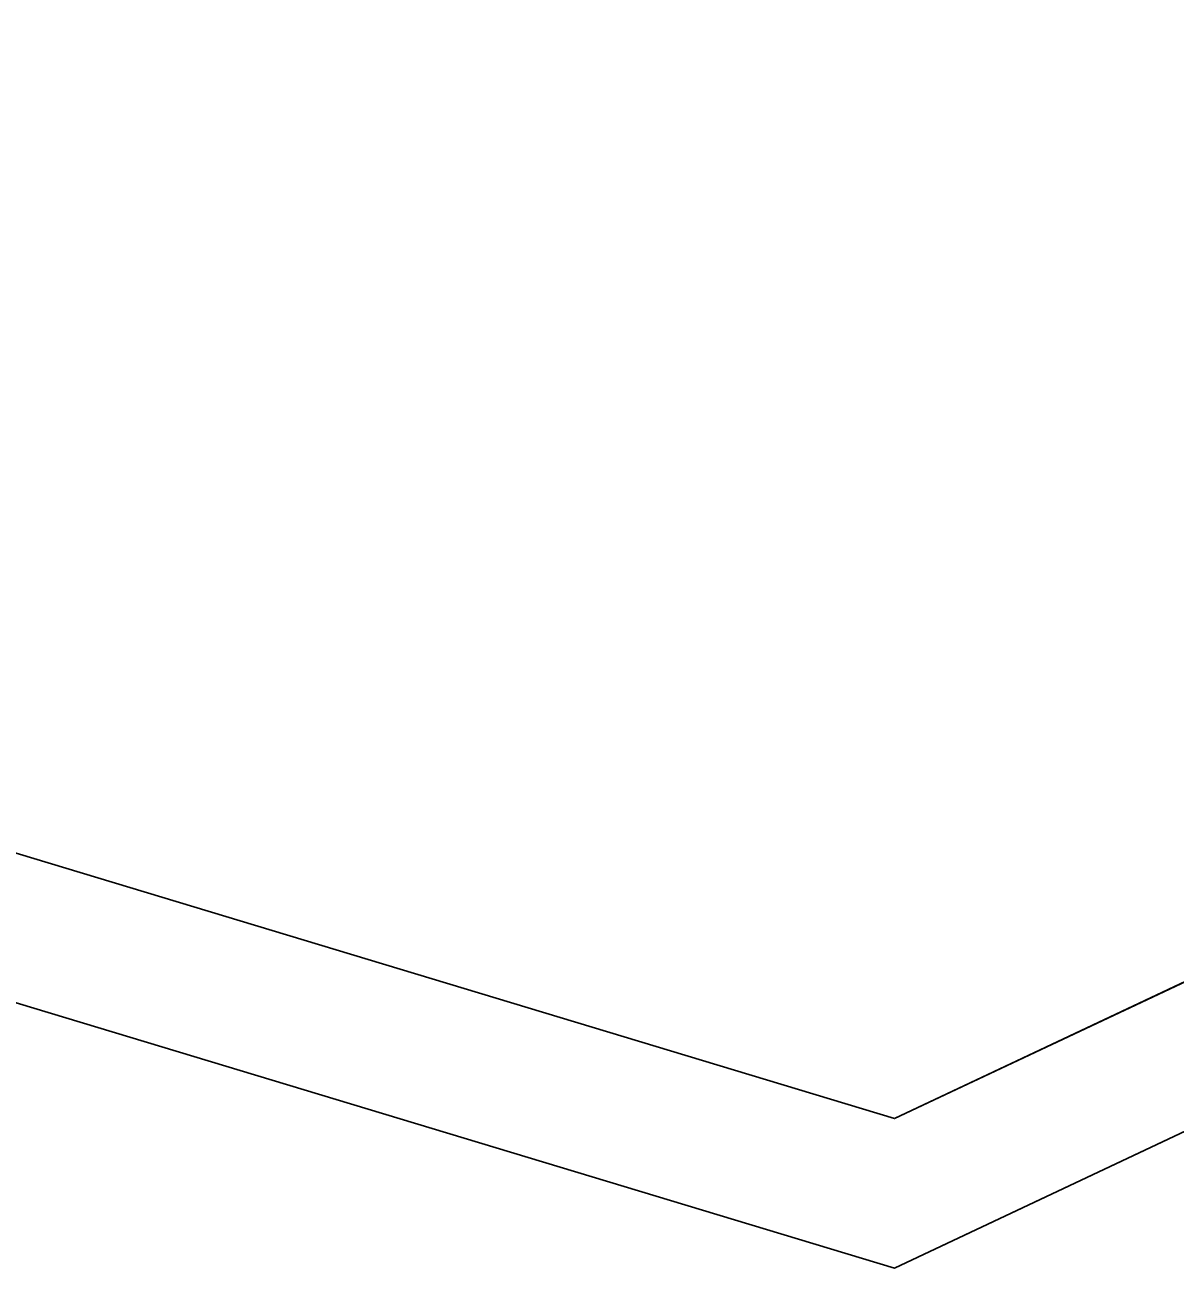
# Model space of a CAD drawing. Extents: x 1131015 to 1136271, y 133453 to 174329.
# Drawn here: x 1132362.126 to 1132364.049, y 159175.266 to 159177.345 of the extents above; entities that cross this region are included whole.
import ezdxf

# ---------------------------------------------------------------- set-up
doc = ezdxf.new("R2010")
doc.units = 0
for name, color, linetype in [('DESIGN - EARTHWORK - Shapes', 7, 'Continuous'), ('SURVEY - GROUND - Bottom of Topsoil Layer', 7, 'Continuous'), ('SURVEY - GROUND - Top of Ground', 7, 'Continuous')]:
    doc.layers.add(name, color=color, linetype=linetype)

msp = doc.modelspace()

# ---------------------------------------------------------------- linework, layer by layer
at = {"layer": 'DESIGN - EARTHWORK - Shapes'}
for points in [[(1132335.3999, 159179.1179), (1132340.4557, 159178.8142), (1132345.064, 159178.536), (1132350.3929, 159178.0584), (1132353.4649, 159177.8027), (1132353.4649, 159177.5527), (1132355.2939, 159177.5038), (1132357.2686, 159177.3867), (1132357.7442, 159177.2865), (1132362.0869, 159175.7166), (1132363.5798, 159175.2655), (1132365.761, 159176.2936), (1132370.0563, 159177.8534)], [(1132335.3999, 159179.1179), (1132340.4557, 159178.8142), (1132345.064, 159178.536), (1132350.3929, 159178.0584), (1132353.4649, 159177.8027), (1132353.4649, 159177.5527), (1132355.2939, 159177.5038), (1132357.2686, 159177.3867), (1132357.7442, 159177.2865), (1132362.0869, 159175.7166), (1132363.5798, 159175.2655), (1132365.761, 159176.2936), (1132370.0563, 159177.8534)], [(1132335.3999, 159179.1179), (1132340.4557, 159178.8142), (1132345.064, 159178.536), (1132350.3929, 159178.0584), (1132353.4649, 159177.8027), (1132353.4649, 159177.5527), (1132355.2939, 159177.5038), (1132357.2686, 159177.3867), (1132357.7442, 159177.2865), (1132362.0869, 159175.7166), (1132363.5798, 159175.2655), (1132365.761, 159176.2936), (1132370.0563, 159177.8534)], [(1132335.3999, 159179.1179), (1132340.4557, 159178.8142), (1132345.064, 159178.536), (1132350.3929, 159178.0584), (1132353.4649, 159177.8027), (1132353.4649, 159177.5527), (1132355.2939, 159177.5038), (1132357.2686, 159177.3867), (1132357.7442, 159177.2865), (1132362.0869, 159175.7166), (1132363.5798, 159175.2655), (1132365.761, 159176.2936), (1132370.0563, 159177.8534)], [(1132335.3999, 159179.1179), (1132340.4557, 159178.8142), (1132345.064, 159178.536), (1132350.3929, 159178.0584), (1132353.4649, 159177.8027), (1132353.4649, 159177.5527), (1132355.2939, 159177.5038), (1132357.2686, 159177.3867), (1132357.7442, 159177.2865), (1132362.0869, 159175.7166), (1132363.5798, 159175.2655), (1132365.761, 159176.2936), (1132370.0563, 159177.8534)], [(1132335.3999, 159179.1179), (1132340.4557, 159178.8142), (1132345.064, 159178.536), (1132350.3929, 159178.0584), (1132353.4649, 159177.8027), (1132353.4649, 159177.5527), (1132355.2939, 159177.5038), (1132357.2686, 159177.3867), (1132357.7442, 159177.2865), (1132362.0869, 159175.7166), (1132363.5798, 159175.2655), (1132365.761, 159176.2936), (1132370.0563, 159177.8534)], [(1132335.3999, 159179.1179), (1132340.4557, 159178.8142), (1132345.064, 159178.536), (1132350.3929, 159178.0584), (1132353.4649, 159177.8027), (1132353.4649, 159177.5527), (1132355.2939, 159177.5038), (1132357.2686, 159177.3867), (1132357.7442, 159177.2865), (1132362.0869, 159175.7166), (1132363.5798, 159175.2655), (1132365.761, 159176.2936), (1132370.0563, 159177.8534)], [(1132335.3999, 159179.1179), (1132340.4557, 159178.8142), (1132345.064, 159178.536), (1132350.3929, 159178.0584), (1132353.4649, 159177.8027), (1132353.4649, 159177.5527), (1132355.2939, 159177.5038), (1132357.2686, 159177.3867), (1132357.7442, 159177.2865), (1132362.0869, 159175.7166), (1132363.5798, 159175.2655), (1132365.761, 159176.2936), (1132370.0563, 159177.8534)], [(1132335.3999, 159179.1179), (1132340.4557, 159178.8142), (1132345.064, 159178.536), (1132350.3929, 159178.0584), (1132353.4649, 159177.8027), (1132353.4649, 159177.5527), (1132355.2939, 159177.5038), (1132357.2686, 159177.3867), (1132357.7442, 159177.2865), (1132362.0869, 159175.7166), (1132363.5798, 159175.2655), (1132365.761, 159176.2936), (1132370.0563, 159177.8534)], [(1132335.3999, 159179.1179), (1132340.4557, 159178.8142), (1132345.064, 159178.536), (1132350.3929, 159178.0584), (1132353.4649, 159177.8027), (1132353.4649, 159177.5527), (1132355.2939, 159177.5038), (1132357.2686, 159177.3867), (1132357.7442, 159177.2865), (1132362.0869, 159175.7166), (1132363.5798, 159175.2655), (1132365.761, 159176.2936), (1132370.0563, 159177.8534)], [(1132335.3999, 159179.1179), (1132340.4557, 159178.8142), (1132345.064, 159178.536), (1132350.3929, 159178.0584), (1132353.4649, 159177.8027), (1132353.4649, 159177.5527), (1132355.2939, 159177.5038), (1132357.2686, 159177.3867), (1132357.7442, 159177.2865), (1132362.0869, 159175.7166), (1132363.5798, 159175.2655), (1132365.761, 159176.2936), (1132370.0563, 159177.8534)], [(1132370.0563, 159177.8534), (1132365.761, 159176.2936), (1132363.5798, 159175.2655), (1132362.0869, 159175.7166), (1132357.7442, 159177.2865), (1132357.2686, 159177.3867), (1132355.2939, 159177.5038), (1132353.4649, 159177.5527), (1132353.4649, 159177.8027), (1132350.3929, 159178.0584), (1132345.064, 159178.536), (1132340.4557, 159178.8142), (1132335.3999, 159179.1179)], [(1132335.3999, 159179.1179), (1132340.4557, 159178.8142), (1132345.064, 159178.536), (1132350.3929, 159178.0584), (1132353.4649, 159177.8027), (1132353.4649, 159177.5527), (1132355.2939, 159177.5038), (1132357.2686, 159177.3867), (1132357.7442, 159177.2865), (1132362.0869, 159175.7166), (1132363.5798, 159175.2655), (1132365.761, 159176.2936), (1132370.0563, 159177.8534)], [(1132335.3999, 159179.1179), (1132340.4557, 159178.8142), (1132345.064, 159178.536), (1132350.3929, 159178.0584), (1132353.4649, 159177.8027), (1132353.4649, 159177.5527), (1132355.2939, 159177.5038), (1132357.2686, 159177.3867), (1132357.7442, 159177.2865), (1132362.0869, 159175.7166), (1132363.5798, 159175.2655), (1132365.761, 159176.2936), (1132370.0563, 159177.8534)], [(1132335.3999, 159179.1179), (1132340.4557, 159178.8142), (1132345.064, 159178.536), (1132350.3929, 159178.0584), (1132353.4649, 159177.8027), (1132353.4649, 159177.5527), (1132355.2939, 159177.5038), (1132357.2686, 159177.3867), (1132357.7442, 159177.2865), (1132362.0869, 159175.7166), (1132363.5798, 159175.2655), (1132365.761, 159176.2936), (1132370.0563, 159177.8534)], [(1132335.3999, 159179.1179), (1132340.4557, 159178.8142), (1132345.064, 159178.536), (1132350.3929, 159178.0584), (1132353.4649, 159177.8027), (1132353.4649, 159177.5527), (1132355.2939, 159177.5038), (1132357.2686, 159177.3867), (1132357.7442, 159177.2865), (1132362.0869, 159175.7166), (1132363.5798, 159175.2655), (1132365.761, 159176.2936), (1132370.0563, 159177.8534)], [(1132370.0563, 159177.8534), (1132365.761, 159176.2936), (1132363.5798, 159175.2655), (1132362.0869, 159175.7166), (1132357.7442, 159177.2865), (1132357.2686, 159177.3867), (1132355.2939, 159177.5038), (1132353.4649, 159177.5527), (1132353.4649, 159177.8027), (1132350.3929, 159178.0584), (1132345.064, 159178.536), (1132340.4557, 159178.8142), (1132335.3999, 159179.1179)], [(1132370.0563, 159177.8534), (1132365.761, 159176.2936), (1132363.5798, 159175.2655), (1132362.0869, 159175.7166), (1132357.7442, 159177.2865), (1132357.2686, 159177.3867), (1132355.2939, 159177.5038), (1132353.4649, 159177.5527), (1132353.4649, 159177.8027), (1132350.3929, 159178.0584), (1132345.064, 159178.536), (1132340.4557, 159178.8142), (1132335.3999, 159179.1179)], [(1132370.0563, 159178.1034), (1132365.761, 159176.5436), (1132363.5798, 159175.5155), (1132362.0869, 159175.9666), (1132357.7442, 159177.5365), (1132357.2686, 159177.6367), (1132355.2939, 159177.7538), (1132353.4649, 159177.8027), (1132353.4649, 159177.5527), (1132355.2939, 159177.5038), (1132357.2686, 159177.3867), (1132357.7442, 159177.2865), (1132362.0869, 159175.7166), (1132363.5798, 159175.2655), (1132365.761, 159176.2936), (1132370.0563, 159177.8534)], [(1132370.0563, 159177.8534), (1132365.761, 159176.2936), (1132363.5798, 159175.2655), (1132362.0869, 159175.7166), (1132357.7442, 159177.2865), (1132357.2686, 159177.3867), (1132355.2939, 159177.5038), (1132353.4649, 159177.5527), (1132353.4649, 159177.8027), (1132355.2939, 159177.7538), (1132357.2686, 159177.6367), (1132357.7442, 159177.5365), (1132362.0869, 159175.9666), (1132363.5798, 159175.5155), (1132365.761, 159176.5436), (1132370.0563, 159178.1034)], [(1132370.0563, 159178.1034), (1132365.761, 159176.5436), (1132363.5798, 159175.5155), (1132362.0869, 159175.9666), (1132357.7442, 159177.5365), (1132357.2686, 159177.6367), (1132355.2939, 159177.7538), (1132353.4649, 159177.8027), (1132353.4649, 159177.5527), (1132355.2939, 159177.5038), (1132357.2686, 159177.3867), (1132357.7442, 159177.2865), (1132362.0869, 159175.7166), (1132363.5798, 159175.2655), (1132365.761, 159176.2936), (1132370.0563, 159177.8534)], [(1132370.0563, 159177.8534), (1132365.761, 159176.2936), (1132363.5798, 159175.2655), (1132362.0869, 159175.7166), (1132357.7442, 159177.2865), (1132357.2686, 159177.3867), (1132355.2939, 159177.5038), (1132353.4649, 159177.5527), (1132353.4649, 159177.8027), (1132355.2939, 159177.7538), (1132357.2686, 159177.6367), (1132357.7442, 159177.5365), (1132362.0869, 159175.9666), (1132363.5798, 159175.5155), (1132365.761, 159176.5436), (1132370.0563, 159178.1034)], [(1132370.0563, 159178.1034), (1132365.761, 159176.5436), (1132363.5798, 159175.5155), (1132362.0869, 159175.9666), (1132357.7442, 159177.5365), (1132357.2686, 159177.6367), (1132355.2939, 159177.7538), (1132353.4649, 159177.8027), (1132353.4649, 159177.5527), (1132355.2939, 159177.5038), (1132357.2686, 159177.3867), (1132357.7442, 159177.2865), (1132362.0869, 159175.7166), (1132363.5798, 159175.2655), (1132365.761, 159176.2936), (1132370.0563, 159177.8534)], [(1132370.0563, 159178.1034), (1132365.761, 159176.5436), (1132363.5798, 159175.5155), (1132362.0869, 159175.9666), (1132357.7442, 159177.5365), (1132357.2686, 159177.6367), (1132355.2939, 159177.7538), (1132353.4649, 159177.8027), (1132353.4649, 159177.5527), (1132355.2939, 159177.5038), (1132357.2686, 159177.3867), (1132357.7442, 159177.2865), (1132362.0869, 159175.7166), (1132363.5798, 159175.2655), (1132365.761, 159176.2936), (1132370.0563, 159177.8534)], [(1132370.0563, 159178.1034), (1132365.761, 159176.5436), (1132363.5798, 159175.5155), (1132362.0869, 159175.9666), (1132357.7442, 159177.5365), (1132357.2686, 159177.6367), (1132355.2939, 159177.7538), (1132353.4649, 159177.8027), (1132353.4649, 159177.5527), (1132355.2939, 159177.5038), (1132357.2686, 159177.3867), (1132357.7442, 159177.2865), (1132362.0869, 159175.7166), (1132363.5798, 159175.2655), (1132365.761, 159176.2936), (1132370.0563, 159177.8534)], [(1132370.0563, 159178.1034), (1132365.761, 159176.5436), (1132363.5798, 159175.5155), (1132362.0869, 159175.9666), (1132357.7442, 159177.5365), (1132357.2686, 159177.6367), (1132355.2939, 159177.7538), (1132353.4649, 159177.8027), (1132353.4649, 159177.5527), (1132355.2939, 159177.5038), (1132357.2686, 159177.3867), (1132357.7442, 159177.2865), (1132362.0869, 159175.7166), (1132363.5798, 159175.2655), (1132365.761, 159176.2936), (1132370.0563, 159177.8534)], [(1132370.0563, 159178.1034), (1132365.761, 159176.5436), (1132363.5798, 159175.5155), (1132362.0869, 159175.9666), (1132357.7442, 159177.5365), (1132357.2686, 159177.6367), (1132355.2939, 159177.7538), (1132353.4649, 159177.8027), (1132353.4649, 159177.5527), (1132355.2939, 159177.5038), (1132357.2686, 159177.3867), (1132357.7442, 159177.2865), (1132362.0869, 159175.7166), (1132363.5798, 159175.2655), (1132365.761, 159176.2936), (1132370.0563, 159177.8534)], [(1132370.0563, 159178.1034), (1132365.761, 159176.5436), (1132363.5798, 159175.5155), (1132362.0869, 159175.9666), (1132357.7442, 159177.5365), (1132357.2686, 159177.6367), (1132355.2939, 159177.7538), (1132353.4649, 159177.8027), (1132353.4649, 159177.5527), (1132355.2939, 159177.5038), (1132357.2686, 159177.3867), (1132357.7442, 159177.2865), (1132362.0869, 159175.7166), (1132363.5798, 159175.2655), (1132365.761, 159176.2936), (1132370.0563, 159177.8534)], [(1132370.0563, 159178.1034), (1132365.761, 159176.5436), (1132363.5798, 159175.5155), (1132362.0869, 159175.9666), (1132357.7442, 159177.5365), (1132357.2686, 159177.6367), (1132355.2939, 159177.7538), (1132353.4649, 159177.8027), (1132353.4649, 159177.5527), (1132355.2939, 159177.5038), (1132357.2686, 159177.3867), (1132357.7442, 159177.2865), (1132362.0869, 159175.7166), (1132363.5798, 159175.2655), (1132365.761, 159176.2936), (1132370.0563, 159177.8534)], [(1132370.0563, 159177.8534), (1132365.761, 159176.2936), (1132363.5798, 159175.2655), (1132362.0869, 159175.7166), (1132357.7442, 159177.2865), (1132357.2686, 159177.3867), (1132355.2939, 159177.5038), (1132353.4649, 159177.5527), (1132353.4649, 159177.8027), (1132355.2939, 159177.7538), (1132357.2686, 159177.6367), (1132357.7442, 159177.5365), (1132362.0869, 159175.9666), (1132363.5798, 159175.5155), (1132365.761, 159176.5436), (1132370.0563, 159178.1034)], [(1132370.0563, 159178.1034), (1132365.761, 159176.5436), (1132363.5798, 159175.5155), (1132362.0869, 159175.9666), (1132357.7442, 159177.5365), (1132357.2686, 159177.6367), (1132355.2939, 159177.7538), (1132353.4649, 159177.8027), (1132353.4649, 159177.5527), (1132355.2939, 159177.5038), (1132357.2686, 159177.3867), (1132357.7442, 159177.2865), (1132362.0869, 159175.7166), (1132363.5798, 159175.2655), (1132365.761, 159176.2936), (1132370.0563, 159177.8534)], [(1132370.0563, 159178.1034), (1132365.761, 159176.5436), (1132363.5798, 159175.5155), (1132362.0869, 159175.9666), (1132357.7442, 159177.5365), (1132357.2686, 159177.6367), (1132355.2939, 159177.7538), (1132353.4649, 159177.8027), (1132353.4649, 159177.5527), (1132355.2939, 159177.5038), (1132357.2686, 159177.3867), (1132357.7442, 159177.2865), (1132362.0869, 159175.7166), (1132363.5798, 159175.2655), (1132365.761, 159176.2936), (1132370.0563, 159177.8534)], [(1132370.0563, 159178.1034), (1132365.761, 159176.5436), (1132363.5798, 159175.5155), (1132362.0869, 159175.9666), (1132357.7442, 159177.5365), (1132357.2686, 159177.6367), (1132355.2939, 159177.7538), (1132353.4649, 159177.8027), (1132353.4649, 159177.5527), (1132355.2939, 159177.5038), (1132357.2686, 159177.3867), (1132357.7442, 159177.2865), (1132362.0869, 159175.7166), (1132363.5798, 159175.2655), (1132365.761, 159176.2936), (1132370.0563, 159177.8534)], [(1132370.0563, 159178.1034), (1132365.761, 159176.5436), (1132363.5798, 159175.5155), (1132362.0869, 159175.9666), (1132357.7442, 159177.5365), (1132357.2686, 159177.6367), (1132355.2939, 159177.7538), (1132353.4649, 159177.8027), (1132353.4649, 159177.5527), (1132355.2939, 159177.5038), (1132357.2686, 159177.3867), (1132357.7442, 159177.2865), (1132362.0869, 159175.7166), (1132363.5798, 159175.2655), (1132365.761, 159176.2936), (1132370.0563, 159177.8534)], [(1132370.0563, 159177.8534), (1132365.761, 159176.2936), (1132363.5798, 159175.2655), (1132362.0869, 159175.7166), (1132357.7442, 159177.2865), (1132357.2686, 159177.3867), (1132355.2939, 159177.5038), (1132353.4649, 159177.5527), (1132353.4649, 159177.8027), (1132355.2939, 159177.7538), (1132357.2686, 159177.6367), (1132357.7442, 159177.5365), (1132362.0869, 159175.9666), (1132363.5798, 159175.5155), (1132365.761, 159176.5436), (1132370.0563, 159178.1034)], [(1132370.0563, 159178.1034), (1132365.761, 159176.5436), (1132363.5798, 159175.5155), (1132362.0869, 159175.9666), (1132357.7442, 159177.5365), (1132357.2686, 159177.6367), (1132355.2939, 159177.7538), (1132353.4649, 159177.8027), (1132353.4649, 159177.5527), (1132355.2939, 159177.5038), (1132357.2686, 159177.3867), (1132357.7442, 159177.2865), (1132362.0869, 159175.7166), (1132363.5798, 159175.2655), (1132365.761, 159176.2936), (1132370.0563, 159177.8534)]]:
    msp.add_lwpolyline(points, dxfattribs=at)
at = {"layer": 'SURVEY - GROUND - Bottom of Topsoil Layer'}
for p, q in [((1132363.5798, 159175.2655), (1132365.761, 159176.2936)), ((1132362.0869, 159175.7166), (1132363.5798, 159175.2655))]:
    msp.add_line(p, q, dxfattribs=at)
at = {"layer": 'SURVEY - GROUND - Top of Ground'}
for p, q in [((1132363.5798, 159175.5155), (1132365.761, 159176.5436)), ((1132362.0869, 159175.9666), (1132363.5798, 159175.5155))]:
    msp.add_line(p, q, dxfattribs=at)

doc.saveas('drawing.dxf')
